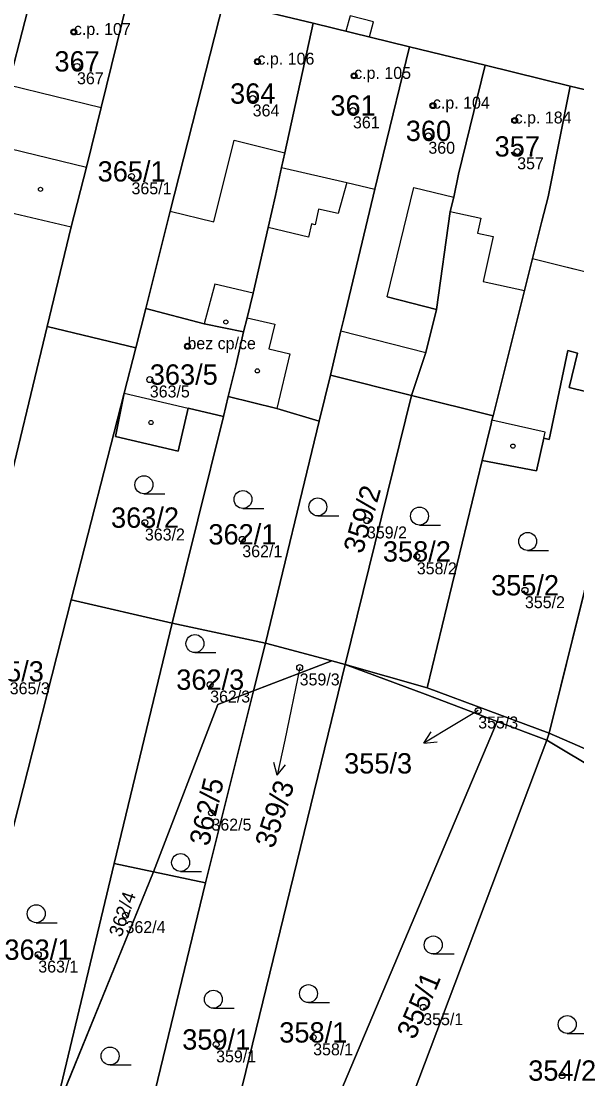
# Model space of a CAD drawing. Extents: x -603967 to -594699, y -1179315 to -1165625.
# Drawn here: x -597834.5 to -597788, y -1172535.1 to -1172446.7 of the extents above; entities that cross this region are included whole.
import ezdxf

# ---------------------------------------------------------------- set-up
doc = ezdxf.new("R2010")
doc.units = 0
for name, color, linetype in [('Definiční body', 7, 'Continuous'), ('Hranice parcel', 7, 'Continuous'), ('Parcelní čísla', 7, 'Continuous'), ('Polygon budovy', 7, 'Continuous'), ('Polygon parcely', 7, 'Continuous'), ('Pop  PČ popisy', 7, 'Continuous'), ('Vnitřní kresba', 7, 'Continuous'), ('Věcná břemena k části', 7, 'Continuous'), ('Značky budov', 7, 'Continuous'), ('Značky kultur', 7, 'Continuous')]:
    doc.layers.add(name, color=color, linetype=linetype)

msp = doc.modelspace()

# ---------------------------------------------------------------- linework, layer by layer
at = {"layer": 'Definiční body'}
for centre in [(-597830.06, -1172447.55994), (-597829.8, -1172450.43994), (-597814.7, -1172450.03994), (-597806.61, -1172451.22994), (-597815.1, -1172453.12994), (-597806.71, -1172454.12994), (-597800.02, -1172453.71994), (-597793.18, -1172454.95994), (-597800.4, -1172456.24994), (-597792.97, -1172457.54994), (-597825.24, -1172459.63994), (-597820.56, -1172473.83994), (-597823.71, -1172476.62994), (-597824.12, -1172488.58994), (-597805.54, -1172488.41994), (-597815.97, -1172489.98994), (-597801.37, -1172491.41994), (-597792.32, -1172494.24994), (-597811.17, -1172500.70994), (-597818.66, -1172502.13994), (-597796.23, -1172504.30994), (-597818.55, -1172512.84994), (-597825.74, -1172521.41994), (-597833.04, -1172524.71994), (-597800.83, -1172529.11994), (-597810.04, -1172531.63994), (-597818.16, -1172532.22994), (-597789.21, -1172534.82994)]:
    msp.add_circle(centre, 0.25, dxfattribs=at)
at = {"layer": 'Hranice parcel'}
for p, q in [((-597817.54, -1172445.04), (-597810.05, -1172446.82)), ((-597810.05, -1172446.82), (-597801.98, -1172448.79)), ((-597801.98, -1172448.79), (-597795.64, -1172450.34)), ((-597795.64, -1172450.34), (-597788.55, -1172452.08)), ((-597798.28, -1172461.36), (-597798.57, -1172462.58)), ((-597824.89, -1172473.98), (-597824.05, -1172470.68)), ((-597832.3, -1172472.19), (-597836.07, -1172487.84)), ((-597832.3, -1172472.19), (-597824.89, -1172473.98)), ((-597793.06, -1172471.95), (-597794.99, -1172479.66)), ((-597825.86, -1172477.75), (-597824.89, -1172473.98)), ((-597808.6, -1172476.26), (-597809.54, -1172480.11)), ((-597808.6, -1172476.26), (-597801.8, -1172477.96)), ((-597825.86, -1172477.75), (-597830.28, -1172495.03)), ((-597826.57, -1172481.39), (-597825.86, -1172477.75)), ((-597817.55, -1172479.7), (-597817.14, -1172478.04)), ((-597801.8, -1172477.96), (-597807.36, -1172500.45)), ((-597801.8, -1172477.96), (-597794.99, -1172479.66)), ((-597821.85, -1172496.99), (-597817.55, -1172479.7)), ((-597809.54, -1172480.11), (-597814.04, -1172498.66)), ((-597784.41, -1172482.49), (-597790.3, -1172506.18)), ((-597795.9, -1172483.38), (-597800.5, -1172502.4)), ((-597830.28, -1172495.03), (-597840.4, -1172534.6)), ((-597821.85, -1172496.99), (-597830.28, -1172495.03)), ((-597821.85, -1172496.99), (-597826.69, -1172517.09)), ((-597814.04, -1172498.66), (-597821.85, -1172496.99)), ((-597814.04, -1172498.66), (-597815.04, -1172502.66)), ((-597808.47, -1172500.15), (-597814.04, -1172498.66)), ((-597807.36, -1172500.45), (-597823.42, -1172566.23)), ((-597808.47, -1172500.15), (-597815.04, -1172502.66)), ((-597807.36, -1172500.45), (-597808.47, -1172500.15)), ((-597800.5, -1172502.4), (-597807.36, -1172500.45)), ((-597800.5, -1172502.4), (-597790.3, -1172506.18)), ((-597815.04, -1172502.66), (-597819.06, -1172518.7)), ((-597794.65, -1172505.22), (-597819.97, -1172565.05)), ((-597790.48, -1172506.79), (-597794.65, -1172505.22)), ((-597790.48, -1172506.79), (-597806.36, -1172548.78)), ((-597790.3, -1172506.18), (-597790.48, -1172506.79)), ((-597781.59, -1172512.11), (-597790.48, -1172506.79)), ((-597790.3, -1172506.18), (-597780.82, -1172510.33)), ((-597831.76, -1172538.3), (-597826.69, -1172517.09)), ((-597826.69, -1172517.09), (-597823.4, -1172517.79)), ((-597823.4, -1172517.79), (-597831.76, -1172538.3)), ((-597819.06, -1172518.7), (-597823.4, -1172517.79)), ((-597819.06, -1172518.7), (-597829.86, -1172563.33))]:
    msp.add_line(p, q, dxfattribs=at)
for points in [[(-597832.79, -1172441.36), (-597835.53, -1172451.98), (-597836.81, -1172456.96), (-597838.11, -1172462), (-597838.49, -1172463.48), (-597839.21, -1172466.5)], [(-597825.16, -1172443.21), (-597827.79, -1172453.88), (-597829.02, -1172458.87), (-597830.29, -1172463.86), (-597832.3, -1172472.19)], [(-597824.05, -1172470.68), (-597822.01, -1172462.55), (-597817.54, -1172445.04)], [(-597810.05, -1172446.82), (-597812.41, -1172457.66), (-597812.68, -1172458.88)], [(-597801.98, -1172448.79), (-597804.19, -1172457.82), (-597804.88, -1172460.7), (-597807.47, -1172471.55), (-597807.72, -1172472.56), (-597808.6, -1172476.26)], [(-597795.64, -1172450.34), (-597797.89, -1172459.46), (-597798.28, -1172461.36)], [(-597788.55, -1172452.08), (-597790.39, -1172461.34), (-597790.9, -1172463.37), (-597791.69, -1172466.49)], [(-597788.55, -1172452.08), (-597782.89, -1172453.44), (-597777.85, -1172454.63)], [(-597812.68, -1172458.88), (-597813.19, -1172461.24), (-597813.81, -1172463.92), (-597815.07, -1172469.39), (-597815.57, -1172471.46), (-597815.86, -1172472.64)], [(-597798.57, -1172462.58), (-597799.72, -1172470.77), (-597800.62, -1172474.35), (-597801.8, -1172477.96)], [(-597791.69, -1172466.49), (-597792.36, -1172469.17), (-597793.06, -1172471.95)], [(-597815.86, -1172472.64), (-597819.16, -1172471.96), (-597824.05, -1172470.68)], [(-597817.14, -1172478.04), (-597816.47, -1172475.35), (-597815.86, -1172472.64)], [(-597788.74, -1172474.2), (-597790.3, -1172481.63), (-597790.74, -1172481.51)], [(-597784.41, -1172482.49), (-597786.65, -1172481.9), (-597785.78, -1172477.99), (-597788.63, -1172477.28), (-597787.92, -1172474.42), (-597788.74, -1172474.2)], [(-597817.14, -1172478.04), (-597813.07, -1172479.03), (-597809.54, -1172480.11)], [(-597817.55, -1172479.7), (-597820.51, -1172479.01), (-597821.35, -1172482.61), (-597826.57, -1172481.39)], [(-597794.99, -1172479.66), (-597795.08, -1172480.01), (-597795.16, -1172480.33), (-597795.9, -1172483.38)], [(-597790.74, -1172481.51), (-597791.36, -1172484.26), (-597795.9, -1172483.38)], [(-597794.65, -1172505.22), (-597800.66, -1172502.94), (-597807.36, -1172500.45)], [(-597823.4, -1172517.79), (-597818.02, -1172503.79), (-597815.04, -1172502.66)]]:
    msp.add_lwpolyline(points, dxfattribs=at)
at = {"layer": 'Polygon budovy'}
for points in [[(-597841.68, -1172450.97), (-597838.11, -1172451.84), (-597839.49, -1172457.46), (-597840.05, -1172459.82), (-597840.76, -1172462.92), (-597838.49, -1172463.48), (-597838.11, -1172462), (-597836.81, -1172456.96), (-597835.53, -1172451.98), (-597832.79, -1172441.36), (-597838.85, -1172439.84)], [(-597835.53, -1172451.98), (-597827.79, -1172453.88), (-597825.16, -1172443.21), (-597832.79, -1172441.36)], [(-597822.01, -1172462.55), (-597818.34, -1172463.42), (-597816.66, -1172456.61), (-597812.41, -1172457.66), (-597810.05, -1172446.82), (-597817.54, -1172445.04)], [(-597812.68, -1172458.88), (-597807.23, -1172460.15), (-597804.88, -1172460.7), (-597804.19, -1172457.82), (-597801.98, -1172448.79), (-597810.05, -1172446.82), (-597812.41, -1172457.66)], [(-597807.47, -1172471.55), (-597807.72, -1172472.56), (-597800.62, -1172474.35), (-597799.72, -1172470.77), (-597803.85, -1172469.71), (-597801.63, -1172460.55), (-597798.28, -1172461.36), (-597797.89, -1172459.46), (-597795.64, -1172450.34), (-597801.98, -1172448.79), (-597804.19, -1172457.82), (-597804.88, -1172460.7)], [(-597790.9, -1172463.37), (-597790.39, -1172461.34), (-597788.55, -1172452.08), (-597795.64, -1172450.34), (-597797.89, -1172459.46), (-597798.28, -1172461.36), (-597798.57, -1172462.58), (-597796.02, -1172463.14), (-597796.29, -1172464.37), (-597794.99, -1172464.65), (-597795.81, -1172468.42), (-597792.36, -1172469.17), (-597791.69, -1172466.49)], [(-597783.63, -1172464.77), (-597780.46, -1172465.67), (-597779.86, -1172463.01), (-597777.85, -1172454.63), (-597782.89, -1172453.44), (-597788.55, -1172452.08), (-597790.39, -1172461.34), (-597790.9, -1172463.37), (-597791.69, -1172466.49), (-597784.51, -1172468.28)], [(-597816.47, -1172475.35), (-597815.86, -1172472.64), (-597819.16, -1172471.96), (-597824.05, -1172470.68), (-597824.89, -1172473.98), (-597825.86, -1172477.75), (-597820.51, -1172479.01), (-597817.55, -1172479.7), (-597817.14, -1172478.04)]]:
    msp.add_lwpolyline(points, close=True, dxfattribs=at)
at = {"layer": 'Polygon parcely'}
for points in [[(-597844.74, -1172463.56), (-597845.04, -1172464.8), (-597839.21, -1172466.5), (-597838.49, -1172463.48), (-597838.11, -1172462), (-597836.81, -1172456.96), (-597835.53, -1172451.98), (-597832.79, -1172441.36), (-597838.85, -1172439.84), (-597841.68, -1172450.97)], [(-597838.49, -1172463.48), (-597839.21, -1172466.5), (-597843.79, -1172485.75), (-597836.07, -1172487.84), (-597832.3, -1172472.19), (-597830.29, -1172463.86), (-597829.02, -1172458.87), (-597827.79, -1172453.88), (-597825.16, -1172443.21), (-597832.79, -1172441.36), (-597835.53, -1172451.98), (-597836.81, -1172456.96), (-597838.11, -1172462)], [(-597824.89, -1172473.98), (-597824.05, -1172470.68), (-597822.01, -1172462.55), (-597817.54, -1172445.04), (-597825.16, -1172443.21), (-597827.79, -1172453.88), (-597829.02, -1172458.87), (-597830.29, -1172463.86), (-597832.3, -1172472.19)], [(-597824.05, -1172470.68), (-597819.16, -1172471.96), (-597815.86, -1172472.64), (-597815.57, -1172471.46), (-597815.07, -1172469.39), (-597813.81, -1172463.92), (-597813.19, -1172461.24), (-597812.68, -1172458.88), (-597812.41, -1172457.66), (-597810.05, -1172446.82), (-597817.54, -1172445.04), (-597822.01, -1172462.55)], [(-597812.68, -1172458.88), (-597813.19, -1172461.24), (-597813.81, -1172463.92), (-597815.07, -1172469.39), (-597815.57, -1172471.46), (-597815.86, -1172472.64), (-597816.47, -1172475.35), (-597817.14, -1172478.04), (-597813.07, -1172479.03), (-597809.54, -1172480.11), (-597808.6, -1172476.26), (-597807.72, -1172472.56), (-597807.47, -1172471.55), (-597804.88, -1172460.7), (-597804.19, -1172457.82), (-597801.98, -1172448.79), (-597810.05, -1172446.82), (-597812.41, -1172457.66)], [(-597807.72, -1172472.56), (-597808.6, -1172476.26), (-597801.8, -1172477.96), (-597800.62, -1172474.35), (-597799.72, -1172470.77), (-597798.57, -1172462.58), (-597798.28, -1172461.36), (-597797.89, -1172459.46), (-597795.64, -1172450.34), (-597801.98, -1172448.79), (-597804.19, -1172457.82), (-597804.88, -1172460.7), (-597807.47, -1172471.55)], [(-597798.57, -1172462.58), (-597799.72, -1172470.77), (-597800.62, -1172474.35), (-597801.8, -1172477.96), (-597794.99, -1172479.66), (-597793.06, -1172471.95), (-597792.36, -1172469.17), (-597791.69, -1172466.49), (-597790.9, -1172463.37), (-597790.39, -1172461.34), (-597788.55, -1172452.08), (-597795.64, -1172450.34), (-597797.89, -1172459.46), (-597798.28, -1172461.36)], [(-597817.55, -1172479.7), (-597817.14, -1172478.04), (-597816.47, -1172475.35), (-597815.86, -1172472.64), (-597819.16, -1172471.96), (-597824.05, -1172470.68), (-597824.89, -1172473.98), (-597825.86, -1172477.75), (-597826.57, -1172481.39), (-597821.35, -1172482.61), (-597820.51, -1172479.01)], [(-597825.86, -1172477.75), (-597824.89, -1172473.98), (-597832.3, -1172472.19), (-597836.07, -1172487.84), (-597846.52, -1172531.19), (-597846.93, -1172532.97), (-597840.4, -1172534.6), (-597830.28, -1172495.03)], [(-597787.92, -1172474.42), (-597788.74, -1172474.2), (-597790.3, -1172481.63), (-597790.74, -1172481.51), (-597791.36, -1172484.26), (-597795.9, -1172483.38), (-597800.5, -1172502.4), (-597790.3, -1172506.18), (-597784.41, -1172482.49), (-597786.65, -1172481.9), (-597785.78, -1172477.99), (-597788.63, -1172477.28)], [(-597782.76, -1172475.83), (-597784.41, -1172482.49), (-597790.3, -1172506.18), (-597780.82, -1172510.33), (-597773.73, -1172481.09), (-597772.95, -1172478.14)], [(-597809.54, -1172480.11), (-597814.04, -1172498.66), (-597808.47, -1172500.15), (-597807.36, -1172500.45), (-597801.8, -1172477.96), (-597808.6, -1172476.26)], [(-597820.51, -1172479.01), (-597821.35, -1172482.61), (-597826.57, -1172481.39), (-597825.86, -1172477.75), (-597830.28, -1172495.03), (-597821.85, -1172496.99), (-597817.55, -1172479.7)], [(-597821.85, -1172496.99), (-597814.04, -1172498.66), (-597809.54, -1172480.11), (-597813.07, -1172479.03), (-597817.14, -1172478.04), (-597817.55, -1172479.7)], [(-597807.36, -1172500.45), (-597800.5, -1172502.4), (-597795.9, -1172483.38), (-597795.16, -1172480.33), (-597795.08, -1172480.01), (-597794.99, -1172479.66), (-597801.8, -1172477.96)], [(-597844.32, -1172549.93), (-597844.36, -1172550.08), (-597845.92, -1172556.09), (-597840.08, -1172558.72), (-597831.76, -1172538.3), (-597826.69, -1172517.09), (-597821.85, -1172496.99), (-597830.28, -1172495.03), (-597840.4, -1172534.6), (-597843.57, -1172547.01)], [(-597823.4, -1172517.79), (-597818.02, -1172503.79), (-597815.04, -1172502.66), (-597814.04, -1172498.66), (-597821.85, -1172496.99), (-597826.69, -1172517.09)], [(-597814.04, -1172498.66), (-597815.04, -1172502.66), (-597808.47, -1172500.15)], [(-597815.04, -1172502.66), (-597819.06, -1172518.7), (-597829.86, -1172563.33), (-597823.42, -1172566.23), (-597807.36, -1172500.45), (-597808.47, -1172500.15)], [(-597820.95, -1172567.35), (-597819.97, -1172565.05), (-597794.65, -1172505.22), (-597800.66, -1172502.94), (-597807.36, -1172500.45), (-597823.42, -1172566.23)], [(-597800.5, -1172502.4), (-597807.36, -1172500.45), (-597800.66, -1172502.94), (-597794.65, -1172505.22), (-597790.48, -1172506.79), (-597790.3, -1172506.18)], [(-597819.06, -1172518.7), (-597815.04, -1172502.66), (-597818.02, -1172503.79), (-597823.4, -1172517.79)], [(-597811.65, -1172556.55), (-597807.93, -1172548.09), (-597806.36, -1172548.78), (-597790.48, -1172506.79), (-597794.65, -1172505.22), (-597819.97, -1172565.05), (-597813.63, -1172567.99), (-597809.95, -1172558.26), (-597811.63, -1172557.53)], [(-597801.64, -1172550.84), (-597799.15, -1172545.15), (-597790.64, -1172548.92), (-597790.17, -1172550.16), (-597788.79, -1172550.73), (-597790.05, -1172553.67), (-597791.18, -1172553.19), (-597791.62, -1172554.14), (-597788.35, -1172559.42), (-597770.64, -1172518.67), (-597772.55, -1172517.52), (-597781.59, -1172512.11), (-597790.48, -1172506.79), (-597806.36, -1172548.78)], [(-597790.48, -1172506.79), (-597781.59, -1172512.11), (-597780.82, -1172510.33), (-597790.3, -1172506.18)], [(-597831.76, -1172538.3), (-597823.4, -1172517.79), (-597826.69, -1172517.09)], [(-597819.06, -1172518.7), (-597823.4, -1172517.79), (-597831.76, -1172538.3), (-597832.55, -1172541.61), (-597827.97, -1172542.72), (-597829.73, -1172550.11), (-597834.32, -1172549), (-597836.63, -1172560.28), (-597829.86, -1172563.33)]]:
    msp.add_lwpolyline(points, close=True, dxfattribs=at)
for points in [[(-597817.54, -1172445.04), (-597810.05, -1172446.82), (-597801.98, -1172448.79), (-597795.64, -1172450.34), (-597788.55, -1172452.08), (-597782.89, -1172453.44), (-597777.85, -1172454.63), (-597774.77, -1172455.4), (-597768.2, -1172457), (-597761.99, -1172458.48), (-597758.53, -1172459.31), (-597748.53, -1172461.83), (-597739.52, -1172464.03), (-597733.85, -1172465.46), (-597726.79, -1172467.24), (-597718.93, -1172469.1), (-597715.24, -1172458.75), (-597731.92, -1172454.72), (-597744.72, -1172451.7), (-597752, -1172449.92), (-597759.28, -1172448.14), (-597769.17, -1172445.68)], [(-597782.89, -1172453.44), (-597788.55, -1172452.08), (-597790.39, -1172461.34), (-597790.9, -1172463.37), (-597791.69, -1172466.49), (-597792.36, -1172469.17), (-597793.06, -1172471.95), (-597794.99, -1172479.66), (-597795.08, -1172480.01), (-597795.16, -1172480.33), (-597795.9, -1172483.38), (-597791.36, -1172484.26), (-597790.74, -1172481.51), (-597790.3, -1172481.63), (-597788.74, -1172474.2), (-597787.92, -1172474.42), (-597788.63, -1172477.28), (-597785.78, -1172477.99)]]:
    msp.add_lwpolyline(points, dxfattribs=at)
at = {"layer": 'Pop  PČ popisy'}
for p, q in [((-597811.17, -1172500.71), (-597812.42, -1172506.78)), ((-597796.23, -1172504.31), (-597798.2, -1172505.47)), ((-597798.2, -1172505.47), (-597800.772, -1172507.016)), ((-597800.772, -1172507.016), (-597800.172, -1172506.071)), ((-597812.42, -1172506.78), (-597813.044, -1172509.715)), ((-597800.772, -1172507.016), (-597799.656, -1172506.929)), ((-597813.044, -1172509.715), (-597813.326, -1172508.632)), ((-597813.044, -1172509.715), (-597812.346, -1172508.84))]:
    msp.add_line(p, q, dxfattribs=at)
at = {"layer": 'Vnitřní kresba'}
for p, q in [((-597835.53, -1172451.98), (-597827.79, -1172453.88)), ((-597818.34, -1172463.42), (-597816.66, -1172456.61)), ((-597816.66, -1172456.61), (-597812.41, -1172457.66)), ((-597836.81, -1172456.96), (-597829.02, -1172458.87)), ((-597812.68, -1172458.88), (-597807.23, -1172460.15)), ((-597807.23, -1172460.15), (-597807.94, -1172462.75)), ((-597807.23, -1172460.15), (-597804.88, -1172460.7)), ((-597803.85, -1172469.71), (-597801.63, -1172460.55)), ((-597801.63, -1172460.55), (-597798.28, -1172461.36)), ((-597838.11, -1172462), (-597830.29, -1172463.86)), ((-597822.01, -1172462.55), (-597818.34, -1172463.42)), ((-597809.6, -1172462.38), (-597809.88, -1172463.68)), ((-597807.94, -1172462.75), (-597809.6, -1172462.38)), ((-597798.57, -1172462.58), (-597796.02, -1172463.14)), ((-597810.19, -1172463.61), (-597810.44, -1172464.72)), ((-597809.88, -1172463.68), (-597810.19, -1172463.61)), ((-597796.02, -1172463.14), (-597796.29, -1172464.37)), ((-597810.44, -1172464.72), (-597813.81, -1172463.92)), ((-597796.29, -1172464.37), (-597794.99, -1172464.65)), ((-597794.99, -1172464.65), (-597795.81, -1172468.42)), ((-597791.69, -1172466.49), (-597784.51, -1172468.28)), ((-597818.26, -1172468.64), (-597819.16, -1172471.96)), ((-597815.07, -1172469.39), (-597818.26, -1172468.64)), ((-597795.81, -1172468.42), (-597792.36, -1172469.17)), ((-597803.85, -1172469.71), (-597799.72, -1172470.77)), ((-597815.57, -1172471.46), (-597813.26, -1172471.99)), ((-597813.26, -1172471.99), (-597813.74, -1172474.05)), ((-597807.72, -1172472.56), (-597800.62, -1172474.35)), ((-597813.74, -1172474.05), (-597812, -1172474.47)), ((-597812, -1172474.47), (-597813.07, -1172479.03)), ((-597825.86, -1172477.75), (-597820.51, -1172479.01)), ((-597790.63, -1172481.03), (-597795.08, -1172480.01)), ((-597790.74, -1172481.51), (-597790.63, -1172481.03))]:
    msp.add_line(p, q, dxfattribs=at)
at = {"layer": 'Věcná břemena k části'}
msp.add_lwpolyline([(-597804.98, -1172446.72), (-597806.95, -1172446.2), (-597807.3, -1172447.49), (-597805.32, -1172447.97)], close=True, dxfattribs=at)
at = {"layer": 'Značky budov'}
for centre in [(-597830.0668, -1172447.55916), (-597814.7068, -1172450.03916), (-597806.6168, -1172451.22916), (-597800.0268, -1172453.71916), (-597793.1868, -1172454.95916), (-597832.8568, -1172460.71916), (-597817.3468, -1172471.80916), (-597820.5668, -1172473.83916), (-597814.7168, -1172475.89916), (-597823.6068, -1172480.21916), (-597793.3268, -1172482.18916)]:
    msp.add_circle(centre, 0.175, dxfattribs=at)
at = {"layer": 'Značky kultur'}
for p, q in [((-597824.203, -1172486.17), (-597822.453, -1172486.17)), ((-597815.913, -1172487.4), (-597814.163, -1172487.4)), ((-597809.653, -1172488.02), (-597807.903, -1172488.02)), ((-597801.143, -1172488.79), (-597799.393, -1172488.79)), ((-597792.093, -1172490.91), (-597790.343, -1172490.91)), ((-597819.933, -1172499.45), (-597818.183, -1172499.45)), ((-597821.133, -1172517.76), (-597819.383, -1172517.76)), ((-597833.213, -1172522.04), (-597831.463, -1172522.04)), ((-597799.993, -1172524.65), (-597798.243, -1172524.65)), ((-597810.433, -1172528.72), (-597808.683, -1172528.72)), ((-597818.393, -1172529.19), (-597816.643, -1172529.19)), ((-597788.783, -1172531.3), (-597787.033, -1172531.3)), ((-597827.033, -1172533.94), (-597825.283, -1172533.94))]:
    msp.add_line(p, q, dxfattribs=at)
for centre in [(-597824.20286, -1172485.41981), (-597815.91286, -1172486.64981), (-597809.65286, -1172487.26981), (-597801.14286, -1172488.03981), (-597792.09286, -1172490.15981), (-597819.93286, -1172498.69981), (-597821.13286, -1172517.00981), (-597833.21286, -1172521.28981), (-597799.99286, -1172523.89981), (-597810.43286, -1172527.96981), (-597818.39286, -1172528.43981), (-597788.78286, -1172530.54981), (-597827.03286, -1172533.18981)]:
    msp.add_circle(centre, 0.75, dxfattribs=at)

# ---------------------------------------------------------------- texts
at = {"layer": 'Definiční body'}
for s, p in [('c.p. 107', (-597830.06, -1172447.81)), ('c.p. 106', (-597814.7, -1172450.29)), ('367', (-597829.8, -1172451.929)), ('c.p. 105', (-597806.61, -1172451.48)), ('c.p. 104', (-597800.02, -1172453.97)), ('364', (-597815.1, -1172454.619)), ('361', (-597806.71, -1172455.619)), ('c.p. 184', (-597793.18, -1172455.21)), ('360', (-597800.4, -1172457.739)), ('357', (-597792.97, -1172459.039)), ('365/1', (-597825.24, -1172461.129)), ('bez cp/ce', (-597820.56, -1172474.09)), ('363/5', (-597823.71, -1172478.119)), ('363/2', (-597824.12, -1172490.079)), ('359/2', (-597805.54, -1172489.909)), ('362/1', (-597815.97, -1172491.479)), ('358/2', (-597801.37, -1172492.909)), ('355/2', (-597792.32, -1172495.739)), ('359/3', (-597811.17, -1172502.199)), ('365/3', (-597835.43, -1172502.939)), ('362/3', (-597818.66, -1172503.629)), ('355/3', (-597796.23, -1172505.799)), ('362/5', (-597818.55, -1172514.339)), ('362/4', (-597825.74, -1172522.909)), ('363/1', (-597833.04, -1172526.209)), ('355/1', (-597800.83, -1172530.609)), ('359/1', (-597818.16, -1172533.719)), ('358/1', (-597810.04, -1172533.129))]:
    msp.add_text(s, height=0.999996, dxfattribs=at).set_placement(p)
at = {"layer": 'Parcelní čísla'}
for s, p in [('367', (-597831.69, -1172450.865)), ('364', (-597816.99, -1172453.555)), ('361', (-597808.6, -1172454.555)), ('360', (-597802.29, -1172456.675)), ('357', (-597794.86, -1172457.975)), ('365/1', (-597828.076, -1172460.065)), ('363/5', (-597823.71, -1172477.055)), ('363/2', (-597826.956, -1172489.015)), ('362/1', (-597818.806, -1172490.415)), ('358/2', (-597804.206, -1172491.845)), ('355/2', (-597795.156, -1172494.675)), ('365/3', (-597838.266, -1172501.875)), ('362/3', (-597821.496, -1172502.565)), ('355/3', (-597807.452, -1172509.565)), ('363/1', (-597835.876, -1172525.145)), ('359/1', (-597820.996, -1172532.655)), ('358/1', (-597812.876, -1172532.065)), ('354/2', (-597792.046, -1172535.255))]:
    msp.add_text(s, height=1.699998, dxfattribs=at).set_placement(p)
for s, height, rotation, p in [('359/2', 1.699998, 74, (-597805.913, -1172491.263)), ('362/5', 1.699998, 77, (-597818.773, -1172515.709)), ('359/3', 1.699998, 72, (-597813.342, -1172515.907)), ('362/4', 1.14, 71, (-597826.089, -1172523.311)), ('355/1', 1.699998, 66.9999972, (-597801.546, -1172531.896))]:
    msp.add_text(s, height=height, rotation=rotation, dxfattribs=at).set_placement(p)

doc.saveas('drawing.dxf')
